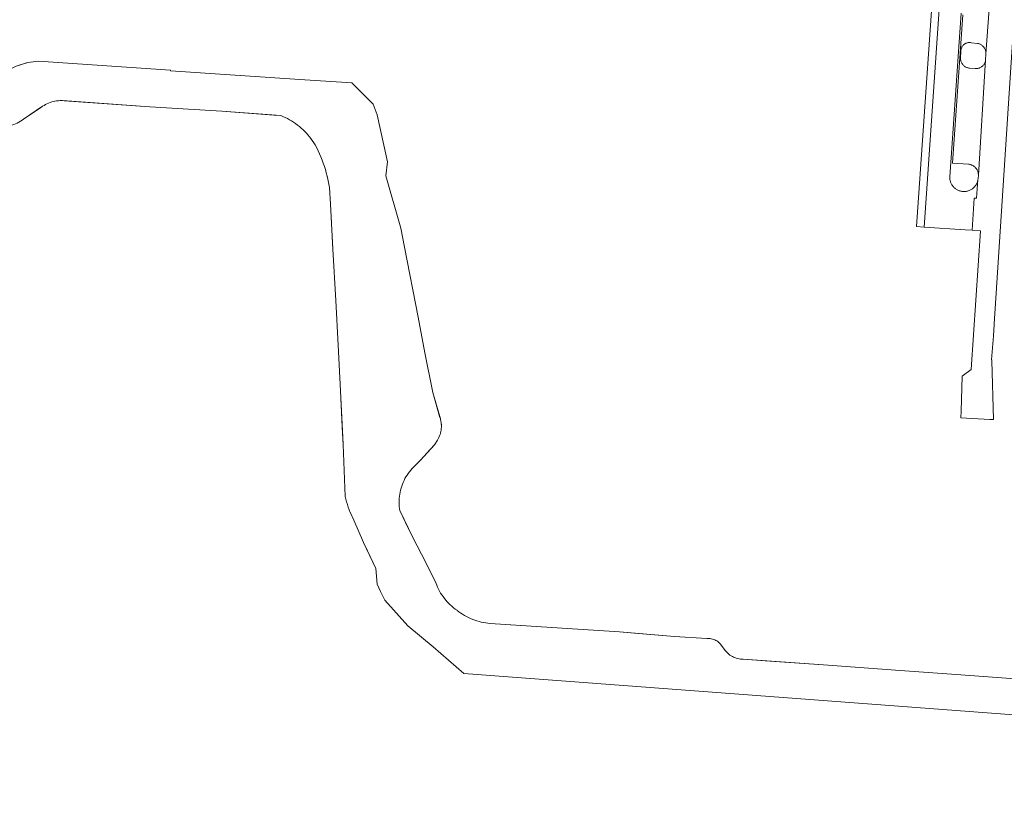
# Model space of a CAD drawing. Header units: metres. Extents: x 152610 to 160096, y 456114 to 462495.
# Tile 795 of 938: x 157720 to 157903, y 461180 to 461326. Entities that reach past the tile are written whole.
import ezdxf

# ---------------------------------------------------------------- set-up
doc = ezdxf.new("R2010")
doc.units = ezdxf.units.M
doc.header["$LTSCALE"] = 0.5
for name, color, linetype, lineweight in [('B-PV-GK-BESCHOEIING-G', 251, 'GK-BESCHOEIING-SO', 18), ('B-PV-OG-WATER_SLOOT-GV', 251, 'CONTINUOUS', 18), ('B-PV-VH-OPENVERHARDING_BETONSTRAATSTEEN-GV', 251, 'CONTINUOUS', 18), ('B-PV-VH-OPENVERHARDING_TEGEL-GV', 251, 'CONTINUOUS', 18)]:
    doc.layers.add(name, color=color, linetype=linetype, lineweight=lineweight)
doc.linetypes.add('GK-BESCHOEIING-SO', pattern='A,18,-3,[1,NLCS.SHX,S=0.6,R=0,X=0,Y=0],-3', length=24)

msp = doc.modelspace()

# ---------------------------------------------------------------- linework, layer by layer
at = {"layer": 'B-PV-GK-BESCHOEIING-G', "flags": 128}
msp.add_lwpolyline([(157786.543, 461308.095), (157785.784, 461310.057), (157781.813, 461314.022), (157773.113, 461314.582), (157748.069, 461316.263), (157748.098, 461316.41), (157723.542, 461318.093), (157721.54, 461317.823), (157719.382, 461317.142), (157718.474, 461316.67), (157717.763, 461316.072), (157717.1, 461315.405), (157715.942, 461313.974), (157715.483, 461313.66), (157714.644, 461313.433), (157711.604, 461313.355), (157701.418, 461314.164), (157689.14, 461314.986), (157677.625, 461315.83), (157677.38, 461315.864), (157677.134, 461315.882), (157676.886, 461315.884), (157676.64, 461315.87), (157676.394, 461315.84), (157676.152, 461315.794), (157675.912, 461315.733), (157675.677, 461315.656), (157675.448, 461315.564), (157675.225, 461315.458), (157675.009, 461315.337), (157674.802, 461315.203), (157674.604, 461315.055), (157674.415, 461314.895), (157674.238, 461314.723), (157674.072, 461314.54), (157673.918, 461314.347), (157673.777, 461314.144), (157673.649, 461313.933), (157673.535, 461313.713), (157673.436, 461313.487), (157673.352, 461313.255), (157673.282, 461313.018), (157673.229, 461312.776), (157673.191, 461312.532), (157673.169, 461312.286), (157673.162, 461312.039), (157673.172, 461311.792), (157673.198, 461311.546), (157673.24, 461311.303), (157673.297, 461311.062), (157673.37, 461310.826), (157673.399, 461310.745), (157673.537, 461310.509), (157673.689, 461310.282), (157673.853, 461310.065), (157674.03, 461309.857), (157674.219, 461309.661), (157674.42, 461309.475), (157674.63, 461309.302), (157674.851, 461309.141), (157675.08, 461308.994), (157675.318, 461308.86), (157675.564, 461308.74), (157675.815, 461308.635), (157676.073, 461308.545), (157676.335, 461308.47), (157676.602, 461308.411), (157676.871, 461308.367), (157677.11, 461308.342), (157680.287, 461308.117), (157696.671, 461306.878), (157712.81, 461305.775), (157716.143, 461305.697), (157716.496, 461305.71), (157716.848, 461305.74), (157717.199, 461305.785), (157717.547, 461305.846), (157717.892, 461305.923), (157718.233, 461306.015), (157718.569, 461306.123), (157718.901, 461306.245), (157719.226, 461306.383), (157719.545, 461306.535), (157719.857, 461306.701), (157720.161, 461306.882), (157720.456, 461307.076), (157720.732, 461307.275), (157724.272, 461309.661), (157724.537, 461309.831), (157724.81, 461309.988), (157725.091, 461310.13), (157725.378, 461310.259), (157725.672, 461310.372), (157725.971, 461310.47), (157726.274, 461310.553), (157726.582, 461310.621), (157726.892, 461310.672), (157727.205, 461310.708), (157727.519, 461310.728), (157727.834, 461310.732), (157727.992, 461310.728), (157744.22, 461309.586), (157757.653, 461308.728), (157768.601, 461307.922), (157769.017, 461307.753), (157769.426, 461307.57), (157769.829, 461307.372), (157770.224, 461307.16), (157770.612, 461306.934), (157770.991, 461306.694), (157771.361, 461306.441), (157771.722, 461306.175), (157772.074, 461305.896), (157772.415, 461305.605), (157772.746, 461305.302), (157773.065, 461304.987), (157773.374, 461304.661), (157773.67, 461304.324), (157773.954, 461303.977), (157774.205, 461303.649), (157775.01, 461302.478), (157775.298, 461301.927), (157775.573, 461301.368), (157775.833, 461300.802), (157776.078, 461300.23), (157776.309, 461299.651), (157776.524, 461299.067), (157776.725, 461298.478), (157776.91, 461297.883), (157777.08, 461297.284), (157777.234, 461296.681), (157777.373, 461296.074), (157777.497, 461295.464), (157777.604, 461294.851), (157777.654, 461294.531), (157777.888, 461291.414), (157778.276, 461283.089), (157778.833, 461273.532), (157779.269, 461265.177), (157779.726, 461256.715), (157780.226, 461246.699), (157780.617, 461237.025), (157780.734, 461236.522), (157780.867, 461236.024), (157781.015, 461235.53), (157781.178, 461235.041), (157781.356, 461234.557), (157781.549, 461234.078), (157781.757, 461233.606), (157781.98, 461233.141), (157782.217, 461232.683), (157782.234, 461232.651), (157783.986, 461228.484), (157786.279, 461223.604), (157786.561, 461220.732), (157787.191, 461219.355), (157787.997, 461217.755), (157792.283, 461212.931), (157796.967, 461209.046), (157802.68, 461204.059), (158000, 461189.259), (158139.545, 461179.744), (158139.738, 461179.735), (158139.932, 461179.733), (158140.125, 461179.74), (158140.318, 461179.755), (158140.51, 461179.777), (158140.701, 461179.808), (158140.891, 461179.846), (158141.079, 461179.892), (158141.265, 461179.946), (158141.448, 461180.008), (158141.629, 461180.077), (158141.807, 461180.154), (158141.981, 461180.237), (158142.152, 461180.328), (158142.319, 461180.426), (158142.482, 461180.531), (158142.64, 461180.642), (158142.793, 461180.76), (158142.942, 461180.884), (158143.085, 461181.014), (158143.223, 461181.15), (158143.355, 461181.292), (158143.481, 461181.438), (158143.601, 461181.59), (158143.714, 461181.747), (158143.821, 461181.908), (158143.922, 461182.074), (158144.015, 461182.243), (158144.101, 461182.417), (158144.18, 461182.593), (158144.252, 461182.773), (158144.316, 461182.956), (158144.372, 461183.141), (158144.421, 461183.328), (158144.462, 461183.517), (158144.495, 461183.708), (158144.502, 461183.755), (158144.538, 461184.104), (158144.548, 461184.454), (158144.585, 461184.855), (158144.614, 461185.257), (158144.635, 461185.659), (158144.647, 461186.062), (158144.652, 461186.465), (158144.649, 461186.868), (158144.638, 461187.27), (158144.619, 461187.673), (158144.592, 461188.075), (158144.557, 461188.476), (158144.514, 461188.876), (158144.463, 461189.276), (158144.404, 461189.675), (158144.337, 461190.072), (158144.262, 461190.468), (158144.18, 461190.862), (158144.09, 461191.255), (158144.052, 461191.408), (158143.994, 461191.666), (158143.928, 461191.923), (158143.855, 461192.178), (158143.773, 461192.43), (158143.685, 461192.679), (158143.589, 461192.926), (158143.485, 461193.17), (158143.374, 461193.41), (158143.256, 461193.647), (158143.13, 461193.881), (158142.998, 461194.11), (158142.859, 461194.336), (158142.713, 461194.557), (158142.561, 461194.774), (158142.402, 461194.985), (158142.236, 461195.192), (158142.065, 461195.394), (158141.887, 461195.591), (158141.704, 461195.782), (158141.515, 461195.968), (158141.321, 461196.148), (158141.121, 461196.321), (158140.916, 461196.489), (158140.706, 461196.651), (158140.491, 461196.806), (158140.271, 461196.954), (158140.048, 461197.096), (158139.82, 461197.231), (158139.588, 461197.359), (158139.352, 461197.48), (158139.113, 461197.594), (158138.87, 461197.7), (158138.625, 461197.799), (158138.376, 461197.891), (158138.125, 461197.975), (158137.871, 461198.052), (158137.616, 461198.12), (158137.358, 461198.181), (158137.098, 461198.235), (158136.837, 461198.28), (158136.575, 461198.318), (158136.312, 461198.347), (158136.048, 461198.369), (158135.783, 461198.382), (158135.519, 461198.388), (158135.254, 461198.385), (158134.989, 461198.375), (158134.725, 461198.357), (158134.461, 461198.33), (158134.198, 461198.296), (158133.937, 461198.254), (158133.677, 461198.204), (158133.418, 461198.146), (158133.162, 461198.08), (158132.907, 461198.007), (158132.655, 461197.926), (158132.405, 461197.837), (158132.158, 461197.741), (158131.915, 461197.637), (158131.674, 461197.527), (158131.437, 461197.408), (158131.203, 461197.283), (158130.974, 461197.151), (158130.748, 461197.012), (158130.527, 461196.866), (158130.311, 461196.714), (158130.099, 461196.555), (158129.892, 461196.39), (158129.69, 461196.218), (158129.579, 461196.12), (158121.983, 461190.196), (158121.961, 461190.176), (158121.779, 461190.018), (158121.592, 461189.866), (158121.399, 461189.721), (158121.202, 461189.582), (158121.001, 461189.449), (158120.795, 461189.324), (158120.585, 461189.205), (158120.372, 461189.093), (158120.154, 461188.989), (158119.934, 461188.891), (158119.71, 461188.801), (158119.484, 461188.719), (158119.254, 461188.644), (158119.023, 461188.577), (158118.789, 461188.517), (158118.554, 461188.465), (158118.317, 461188.421), (158118.078, 461188.385), (158117.839, 461188.357), (158111.145, 461188.815), (158103.627, 461189.329), (158096.291, 461189.831), (158078.046, 461191.08), (158052.807, 461192.807), (158039.348, 461193.728), (158034.197, 461194.08), (158033.919, 461194.11), (158033.642, 461194.149), (158033.367, 461194.195), (158033.093, 461194.249), (158032.82, 461194.311), (158032.549, 461194.381), (158032.281, 461194.458), (158032.015, 461194.543), (158031.751, 461194.636), (158031.49, 461194.736), (158031.232, 461194.844), (158030.978, 461194.959), (158030.726, 461195.081), (158030.478, 461195.21), (158030.235, 461195.346), (158029.995, 461195.49), (158029.759, 461195.64), (158029.528, 461195.797), (158029.301, 461195.96), (158029.079, 461196.13), (158028.862, 461196.306), (158028.65, 461196.488), (158028.443, 461196.676), (158028.242, 461196.87), (158028.047, 461197.07), (158027.857, 461197.275), (158027.673, 461197.486), (158027.495, 461197.701), (158027.324, 461197.922), (158027.159, 461198.147), (158027.001, 461198.378), (158026.849, 461198.612), (158026.704, 461198.851), (158026.565, 461199.094), (158026.56, 461199.104), (158026.44, 461199.32), (158026.314, 461199.532), (158026.181, 461199.74), (158026.041, 461199.943), (158025.894, 461200.142), (158025.742, 461200.336), (158025.583, 461200.524), (158025.417, 461200.708), (158025.247, 461200.886), (158025.07, 461201.059), (158024.888, 461201.225), (158024.701, 461201.386), (158024.508, 461201.54), (158024.311, 461201.689), (158024.109, 461201.83), (158023.902, 461201.965), (158023.691, 461202.094), (158023.476, 461202.215), (158023.257, 461202.33), (158023.035, 461202.437), (158022.809, 461202.537), (158022.581, 461202.63), (158022.349, 461202.715), (158022.115, 461202.792), (158021.878, 461202.862), (158021.639, 461202.925), (158021.398, 461202.979), (158021.172, 461203.023), (158011.09, 461203.722), (158000, 461204.347), (157988.65, 461205.29), (157985.317, 461205.476), (157984.954, 461205.475), (157984.591, 461205.459), (157984.23, 461205.427), (157983.87, 461205.379), (157983.513, 461205.315), (157983.159, 461205.235), (157982.809, 461205.14), (157982.464, 461205.03), (157982.123, 461204.904), (157981.789, 461204.764), (157981.461, 461204.609), (157981.14, 461204.44), (157980.827, 461204.256), (157980.522, 461204.059), (157980.227, 461203.849), (157979.941, 461203.626), (157979.665, 461203.391), (157979.489, 461203.229), (157978.652, 461202.112), (157978.403, 461201.809), (157978.142, 461201.516), (157977.869, 461201.234), (157977.585, 461200.963), (157977.29, 461200.704), (157976.985, 461200.457), (157976.67, 461200.223), (157976.346, 461200.002), (157976.012, 461199.794), (157975.671, 461199.6), (157975.322, 461199.42), (157974.967, 461199.254), (157974.604, 461199.103), (157974.236, 461198.967), (157973.863, 461198.846), (157973.485, 461198.741), (157973.102, 461198.65), (157972.717, 461198.576), (157972.329, 461198.517), (157971.939, 461198.474), (157971.547, 461198.447), (157971.155, 461198.436), (157970.762, 461198.442), (157970.37, 461198.463), (157969.98, 461198.5), (157969.76, 461198.527), (157961.606, 461199.255), (157948.762, 461200.134), (157932.691, 461201.286), (157919.729, 461202.164), (157907.021, 461202.966), (157894.332, 461203.904), (157883.921, 461204.634), (157869.6, 461205.684), (157854.683, 461206.742), (157854.421, 461206.751), (157854.159, 461206.775), (157853.9, 461206.816), (157853.643, 461206.872), (157853.39, 461206.944), (157853.143, 461207.031), (157852.901, 461207.132), (157852.665, 461207.249), (157852.437, 461207.379), (157852.218, 461207.524), (157852.007, 461207.681), (157851.807, 461207.851), (157851.617, 461208.032), (157851.439, 461208.225), (157851.316, 461208.374), (157850.443, 461209.563), (157850.288, 461209.724), (157850.123, 461209.873), (157849.948, 461210.01), (157849.763, 461210.134), (157849.57, 461210.244), (157849.369, 461210.34), (157849.162, 461210.422), (157848.95, 461210.488), (157848.733, 461210.539), (157848.513, 461210.575), (157848.292, 461210.594), (157848.069, 461210.597), (157847.928, 461210.591), (157841.887, 461210.983), (157831.642, 461211.811), (157821.006, 461212.541), (157807.585, 461213.408), (157807.167, 461213.445), (157806.751, 461213.499), (157806.337, 461213.568), (157805.926, 461213.653), (157805.519, 461213.753), (157805.116, 461213.869), (157804.717, 461214), (157804.324, 461214.147), (157803.937, 461214.308), (157803.556, 461214.484), (157803.182, 461214.674), (157802.816, 461214.878), (157802.458, 461215.096), (157802.108, 461215.328), (157801.767, 461215.573), (157801.436, 461215.83), (157801.41, 461215.852), (157801.079, 461216.086), (157800.757, 461216.332), (157800.445, 461216.591), (157800.144, 461216.863), (157799.854, 461217.146), (157799.575, 461217.44), (157799.308, 461217.745), (157799.053, 461218.06), (157798.81, 461218.385), (157798.581, 461218.719), (157798.365, 461219.063), (157798.163, 461219.414), (157797.975, 461219.773), (157797.801, 461220.139), (157797.642, 461220.512), (157797.515, 461220.844), (157795.577, 461224.718), (157793.188, 461229.401), (157790.768, 461234.427), (157790.709, 461234.805), (157790.666, 461235.185), (157790.639, 461235.566), (157790.628, 461235.948), (157790.633, 461236.33), (157790.653, 461236.712), (157790.69, 461237.092), (157790.743, 461237.471), (157790.811, 461237.847), (157790.896, 461238.22), (157790.995, 461238.589), (157791.11, 461238.953), (157791.24, 461239.313), (157791.385, 461239.666), (157791.545, 461240.014), (157791.719, 461240.354), (157791.907, 461240.687), (157792.109, 461241.011), (157792.325, 461241.327), (157792.553, 461241.633), (157792.794, 461241.93), (157793.047, 461242.216), (157793.109, 461242.282), (157794.639, 461243.782), (157797.19, 461246.644), (157797.774, 461247.545), (157797.914, 461247.789), (157798.04, 461248.041), (157798.152, 461248.299), (157798.248, 461248.564), (157798.33, 461248.833), (157798.396, 461249.107), (157798.446, 461249.384), (157798.481, 461249.663), (157798.499, 461249.944), (157798.502, 461250.226), (157798.489, 461250.507), (157798.459, 461250.787), (157798.414, 461251.065), (157798.353, 461251.34), (157798.309, 461251.505), (157796.906, 461256.358), (157795.447, 461263.752), (157794.155, 461270.384), (157791.652, 461283.433), (157790.938, 461286.969), (157788.141, 461296.733), (157788.485, 461299.295)], close=True, dxfattribs=at)
at = {"layer": 'B-PV-OG-WATER_SLOOT-GV', "flags": 128}
for points in [[(157907.021, 461202.966), (157894.332, 461203.904), (157883.922, 461204.634), (157869.6, 461205.684), (157858.786, 461206.451), (157854.683, 461206.742), (157854.421, 461206.751), (157854.159, 461206.775), (157853.9, 461206.816), (157853.643, 461206.872), (157853.391, 461206.944), (157853.143, 461207.031), (157852.901, 461207.133), (157852.665, 461207.249), (157852.437, 461207.38), (157852.218, 461207.524), (157852.007, 461207.681), (157851.807, 461207.851), (157851.617, 461208.032), (157851.439, 461208.225), (157851.316, 461208.374), (157850.442, 461209.563), (157850.288, 461209.724), (157850.123, 461209.873), (157849.948, 461210.01), (157849.763, 461210.134), (157849.57, 461210.244), (157849.369, 461210.34), (157849.162, 461210.422), (157848.95, 461210.488), (157848.733, 461210.539), (157848.513, 461210.574), (157848.291, 461210.594), (157848.237, 461210.595), (157848.069, 461210.597), (157847.928, 461210.591), (157841.887, 461210.983), (157834.423, 461211.587), (157831.642, 461211.811), (157821.006, 461212.541), (157813.284, 461213.04), (157807.585, 461213.408), (157807.167, 461213.446), (157806.751, 461213.499), (157806.337, 461213.568), (157805.926, 461213.653), (157805.519, 461213.753), (157805.116, 461213.869), (157804.717, 461214), (157804.324, 461214.147), (157803.937, 461214.308), (157803.556, 461214.484), (157803.182, 461214.674), (157802.816, 461214.878), (157802.458, 461215.096), (157802.108, 461215.328), (157801.767, 461215.573), (157801.436, 461215.83), (157801.41, 461215.852), (157801.079, 461216.086), (157800.757, 461216.332), (157800.445, 461216.591), (157800.144, 461216.863), (157799.854, 461217.146), (157799.575, 461217.44), (157799.308, 461217.745), (157799.053, 461218.06), (157798.81, 461218.385), (157798.581, 461218.719), (157798.365, 461219.063), (157798.163, 461219.414), (157797.975, 461219.773), (157797.801, 461220.139), (157797.642, 461220.512), (157797.515, 461220.844), (157795.577, 461224.718), (157793.188, 461229.401), (157791.839, 461232.202), (157790.768, 461234.427), (157790.709, 461234.805), (157790.666, 461235.185), (157790.639, 461235.566), (157790.628, 461235.948), (157790.633, 461236.33), (157790.653, 461236.712), (157790.69, 461237.092), (157790.743, 461237.471), (157790.811, 461237.847), (157790.896, 461238.22), (157790.995, 461238.589), (157791.11, 461238.953), (157791.24, 461239.313), (157791.385, 461239.666), (157791.545, 461240.014), (157791.719, 461240.354), (157791.907, 461240.687), (157792.109, 461241.011), (157792.325, 461241.327), (157792.553, 461241.633), (157792.794, 461241.93), (157793.047, 461242.216), (157793.109, 461242.282), (157794.639, 461243.782), (157796.437, 461245.8), (157797.19, 461246.644), (157797.774, 461247.545), (157797.914, 461247.789), (157798.04, 461248.041), (157798.152, 461248.299), (157798.248, 461248.564), (157798.33, 461248.833), (157798.396, 461249.107), (157798.446, 461249.384), (157798.481, 461249.663), (157798.499, 461249.944), (157798.502, 461250.226), (157798.492, 461250.443), (157798.489, 461250.507), (157798.459, 461250.787), (157798.414, 461251.065), (157798.354, 461251.34), (157798.309, 461251.505), (157798.241, 461251.739), (157796.906, 461256.358), (157795.446, 461263.752), (157794.155, 461270.384), (157791.652, 461283.433), (157790.938, 461286.969), (157788.141, 461296.733), (157788.485, 461299.295), (157786.543, 461308.095), (157785.784, 461310.057), (157781.813, 461314.022), (157773.113, 461314.582), (157748.069, 461316.263), (157748.098, 461316.41), (157723.542, 461318.093), (157721.54, 461317.823), (157721.295, 461317.746), (157719.382, 461317.142)], [(157719.857, 461306.701), (157720.161, 461306.882), (157720.456, 461307.076), (157720.732, 461307.275), (157723.861, 461309.384), (157724.272, 461309.661), (157724.537, 461309.831), (157724.81, 461309.988), (157725.091, 461310.131), (157725.378, 461310.259), (157725.672, 461310.372), (157725.971, 461310.47), (157726.274, 461310.553), (157726.582, 461310.621), (157726.892, 461310.672), (157727.205, 461310.708), (157727.519, 461310.728), (157727.834, 461310.732), (157727.992, 461310.728), (157728.297, 461310.707), (157744.22, 461309.586), (157757.653, 461308.728), (157767.333, 461308.015), (157768.601, 461307.922), (157768.752, 461307.861), (157769.017, 461307.753), (157769.426, 461307.57), (157769.829, 461307.372), (157770.224, 461307.16), (157770.612, 461306.934), (157770.991, 461306.694), (157771.361, 461306.441), (157771.723, 461306.175), (157772.074, 461305.896), (157772.415, 461305.605), (157772.746, 461305.302), (157773.065, 461304.987), (157773.374, 461304.661), (157773.67, 461304.324), (157773.954, 461303.977), (157774.205, 461303.649), (157775.01, 461302.479), (157775.299, 461301.927), (157775.573, 461301.368), (157775.833, 461300.802), (157776.078, 461300.23), (157776.308, 461299.651), (157776.524, 461299.067), (157776.725, 461298.478), (157776.91, 461297.883), (157777.08, 461297.284), (157777.234, 461296.681), (157777.277, 461296.494), (157777.373, 461296.074), (157777.497, 461295.464), (157777.604, 461294.851), (157777.654, 461294.531), (157777.888, 461291.414), (157778.275, 461283.1), (157778.276, 461283.089), (157778.833, 461273.532), (157779.269, 461265.177), (157779.726, 461256.715), (157780.061, 461250.006), (157780.226, 461246.699), (157780.617, 461237.025), (157780.734, 461236.522), (157780.867, 461236.024), (157781.015, 461235.53), (157781.178, 461235.041), (157781.356, 461234.557), (157781.549, 461234.078), (157781.757, 461233.606), (157781.98, 461233.141), (157782.217, 461232.683), (157782.234, 461232.651), (157783.986, 461228.484), (157784.231, 461227.962), (157786.278, 461223.604), (157786.561, 461220.731), (157787.191, 461219.355), (157787.997, 461217.755), (157792.283, 461212.931), (157796.967, 461209.046), (157802.68, 461204.059), (158000, 461189.259)]]:
    msp.add_lwpolyline(points, dxfattribs=at)
at = {"layer": 'B-PV-VH-OPENVERHARDING_BETONSTRAATSTEEN-GV', "flags": 128}
for points in [[(157894.335, 461373.732), (157888.357, 461287.179), (157895.968, 461286.681), (157897.289, 461286.594), (157897.67, 461292.58), (157898.13, 461292.54), (157898.367, 461296.024), (157898.341, 461295.881), (157898.307, 461295.74), (157898.265, 461295.601), (157898.215, 461295.464), (157898.159, 461295.331), (157898.094, 461295.201), (157898.023, 461295.074), (157897.945, 461294.951), (157897.86, 461294.834), (157897.769, 461294.72), (157897.672, 461294.612), (157897.569, 461294.51), (157897.46, 461294.413), (157897.347, 461294.323), (157897.229, 461294.239), (157897.106, 461294.161), (157896.979, 461294.091), (157896.848, 461294.027), (157896.714, 461293.971), (157896.577, 461293.922), (157896.438, 461293.881), (157896.297, 461293.848), (157896.154, 461293.822), (157896.01, 461293.805), (157895.865, 461293.795), (157895.719, 461293.793), (157895.574, 461293.8), (157895.43, 461293.814), (157895.286, 461293.836), (157895.144, 461293.866), (157895.004, 461293.904), (157894.866, 461293.95), (157894.731, 461294.003), (157894.599, 461294.063), (157894.47, 461294.131), (157894.345, 461294.205), (157894.225, 461294.286), (157894.109, 461294.374), (157893.999, 461294.468), (157893.893, 461294.568), (157893.794, 461294.674), (157893.7, 461294.785), (157893.612, 461294.901), (157893.532, 461295.022), (157893.457, 461295.146), (157893.39, 461295.275), (157893.33, 461295.407), (157893.277, 461295.543), (157893.232, 461295.681), (157893.195, 461295.821), (157893.165, 461295.964), (157893.144, 461296.107), (157893.13, 461296.252), (157893.124, 461296.397), (157893.126, 461296.542), (157895.273, 461327.016)], [(157895.568, 461326.694), (157893.632, 461299.065), (157896.599, 461298.872), (157896.71, 461298.86), (157896.835, 461298.839), (157896.959, 461298.81), (157897.08, 461298.774), (157897.199, 461298.729), (157897.315, 461298.678), (157897.428, 461298.619), (157897.536, 461298.553), (157897.64, 461298.481), (157897.74, 461298.402), (157897.834, 461298.317), (157897.923, 461298.226), (157898.006, 461298.13), (157898.082, 461298.029), (157898.152, 461297.923), (157898.216, 461297.813), (157898.272, 461297.699), (157898.321, 461297.582), (157898.362, 461297.462), (157898.396, 461297.34), (157898.422, 461297.216), (157898.44, 461297.09), (157898.451, 461296.964), (157898.454, 461296.837), (157899.802, 461318.328), (157899.796, 461318.277), (157899.777, 461318.157), (157899.751, 461318.04), (157899.717, 461317.924), (157899.676, 461317.81), (157899.627, 461317.7), (157899.571, 461317.593), (157899.507, 461317.49), (157899.438, 461317.392), (157899.361, 461317.298), (157899.279, 461317.21), (157899.191, 461317.127), (157899.098, 461317.051), (157899, 461316.98), (157898.897, 461316.917), (157898.791, 461316.86), (157898.681, 461316.81), (157898.568, 461316.768), (157898.452, 461316.733), (157898.335, 461316.706), (157898.215, 461316.687), (157898.095, 461316.676), (157897.975, 461316.673), (157897.854, 461316.678), (157896.827, 461316.764), (157896.815, 461316.765), (157896.695, 461316.778), (157896.575, 461316.8), (157896.457, 461316.829), (157896.342, 461316.866), (157896.229, 461316.91), (157896.119, 461316.962), (157896.013, 461317.021), (157895.911, 461317.086), (157895.814, 461317.159), (157895.721, 461317.237), (157895.634, 461317.322), (157895.553, 461317.412), (157895.478, 461317.507), (157895.409, 461317.607), (157895.347, 461317.711), (157895.292, 461317.819), (157895.244, 461317.931), (157895.204, 461318.045), (157895.171, 461318.162), (157895.146, 461318.28), (157895.129, 461318.401), (157895.12, 461318.522), (157895.119, 461318.643), (157895.126, 461318.764), (157895.199, 461319.757), (157895.191, 461319.848), (157895.189, 461319.961), (157895.195, 461320.073), (157895.209, 461320.185), (157895.23, 461320.296), (157895.259, 461320.405), (157895.296, 461320.512), (157895.341, 461320.616), (157895.393, 461320.716), (157895.451, 461320.813), (157895.517, 461320.905), (157895.588, 461320.992), (157895.666, 461321.074), (157895.749, 461321.15), (157895.838, 461321.22), (157895.931, 461321.284), (157896.029, 461321.341), (157896.13, 461321.391), (157896.234, 461321.433), (157896.342, 461321.468), (157896.451, 461321.496), (157896.563, 461321.516), (157896.675, 461321.527), (157896.788, 461321.531), (157896.901, 461321.527), (157897.013, 461321.514), (157897.124, 461321.494), (157898.272, 461321.382), (157898.327, 461321.371), (157898.448, 461321.342), (157898.566, 461321.305), (157898.681, 461321.26), (157898.793, 461321.208), (157898.902, 461321.149), (157899.007, 461321.083), (157899.107, 461321.01), (157899.202, 461320.931), (157899.292, 461320.846), (157899.377, 461320.755), (157899.455, 461320.659), (157899.527, 461320.558), (157899.592, 461320.453), (157899.65, 461320.344), (157899.702, 461320.231), (157899.745, 461320.116), (157899.782, 461319.997), (157899.81, 461319.877), (157899.831, 461319.755), (157899.843, 461319.631), (157899.848, 461319.508), (157899.847, 461319.417), (157901.308, 461339.511)], [(157901.308, 461339.511), (157899.847, 461319.417), (157899.845, 461319.384), (157899.804, 461318.36), (157899.802, 461318.328), (157898.454, 461296.837), (157898.453, 461296.815), (157898.447, 461296.71), (157898.397, 461296.335), (157898.396, 461296.313), (157898.386, 461296.168), (157898.367, 461296.024), (157898.13, 461292.54), (157897.67, 461292.58), (157897.289, 461286.594), (157898.864, 461286.491), (157897.13, 461260.692), (157895.44, 461259.4), (157895.234, 461252.885), (157895.196, 461251.668), (157900.607, 461251.391), (157901.247, 461251.358), (157900.929, 461262.299), (157900.929, 461262.301), (157900.924, 461262.39), (157900.925, 461262.433), (157900.924, 461262.483), (157900.92, 461262.49), (157901.26, 461266.92), (157901.3, 461267.97), (157901.376, 461269.024), (157901.38, 461269.081), (157901.386, 461269.169), (157905.349, 461330.308)]]:
    msp.add_lwpolyline(points, dxfattribs=at)
at = {"layer": 'B-PV-VH-OPENVERHARDING_TEGEL-GV', "flags": 128}
msp.add_lwpolyline([(157894.335, 461373.732), (157892.938, 461373.824), (157886.96, 461287.271), (157888.357, 461287.179)], close=True, dxfattribs=at)

doc.saveas('drawing.dxf')
